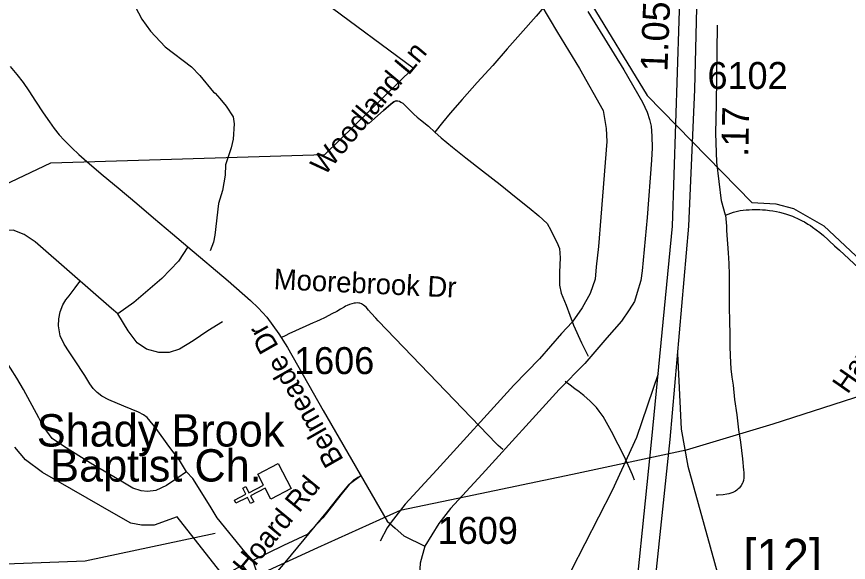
# Model space of a CAD drawing. Extents: x 1383679 to 1536984, y 460658 to 651027.
# Drawn here: x 1410306 to 1414164, y 560768 to 563300 of the extents above; entities that cross this region are included whole.
import ezdxf

# ---------------------------------------------------------------- set-up
doc = ezdxf.new("R2010")
doc.units = 0
for name, color, linetype in [('Default', 7, 'Continuous'), ('Exist Boundary Political City Limit New', 7, 'Continuous'), ('Exist Cultural Church CELL', 7, 'Continuous'), ('Exist Cultural Church Label', 7, 'Continuous'), ('Exist Hydrographic Creek Single Shore', 7, 'Continuous'), ('Exist Hydrographic Misc Water Feature', 7, 'Continuous'), ('Exist Road Non-System Type 51', 7, 'Continuous'), ('Exist Road Non-System Type 51 Label', 7, 'Continuous'), ('Exist Road Primary Interstate Shield CELL', 7, 'Continuous'), ('Exist Road Secondary Mileage Hundredths English Label', 7, 'Continuous'), ('Exist Road Secondary Type 51 Attributed', 7, 'Continuous'), ('Exist Road Secondary Type 51 Divided Attributed', 7, 'Continuous'), ('Exist Road Secondary Type 51 Label', 7, 'Continuous'), ('Exist Road Secondary Type 51 Number Label', 7, 'Continuous'), ('Exist Utilities Electrical Transmission Line', 7, 'Continuous'), ('Map Preparation Boundary City Limit Buffer Line', 7, 'Continuous')]:
    doc.layers.add(name, color=color, linetype=linetype)

msp = doc.modelspace()

# ---------------------------------------------------------------- linework, layer by layer
at = {"layer": 'Default'}
for points in [[(1413371.3, 561737.4), (1413388.3, 561385.7), (1413418.7, 561214.6), (1413569.8, 560665.8), (1413632.4, 560329.6)], [(1413280.9, 561642.1), (1413181.3, 561347.1), (1413068.2, 561101.3), (1412751.2, 560481.8), (1412729.5, 560376.2)]]:
    msp.add_lwpolyline(points, dxfattribs=at)
at = {"layer": 'Exist Boundary Political City Limit New'}
for points in [[(1412683.1, 563833.1), (1413230.5, 562933.8), (1413716.2, 562437.9), (1413827.1, 562430.8), (1413909.8, 562409.6), (1414049.6, 562329.2), (1415434.6, 561029.4), (1415930.9, 561292.2), (1415636.5, 562846.6), (1415497.9, 562844.2), (1415503.4, 563574.4)], [(1409907, 562357.1), (1410464.2, 562621), (1411734.9, 562660.1), (1412145.5, 563060.9), (1411734.9, 563363.9)], [(1410161.2, 560108.9), (1410816.1, 560451), (1410845.4, 560402.1), (1410953, 560411.9), (1411011.6, 560372.8), (1411236.4, 560636.7), (1411324.4, 560558.5), (1411363.5, 560597.6), (1411392.8, 560646.5), (1411392.8, 560705.1), (1411353.8, 560754), (1411265.8, 560705.1), (1411050.8, 560978.8), (1410943.1, 560939.8), (1410884.5, 560939.8), (1410835.6, 560949.5), (1410767.2, 560988.6), (1410425.1, 561184.1), (1410346.9, 561242.8), (1410298, 561301.4)]]:
    msp.add_lwpolyline(points, dxfattribs=at)
at = {"layer": 'Exist Cultural Church CELL'}
msp.add_lwpolyline([(1411484.5, 561061), (1411458.3, 561111.6), (1411390.6, 561076.8), (1411405.3, 561048.3), (1411391.1, 561041), (1411376.4, 561069.4), (1411323, 561041.9), (1411315.6, 561056.2), (1411369.1, 561083.7), (1411354.5, 561112.1), (1411368.7, 561119.5), (1411383.3, 561091), (1411451, 561125.9), (1411424.7, 561177.2), (1411519.4, 561225.9), (1411579.1, 561109.8)], close=True, dxfattribs=at)
at = {"layer": 'Exist Hydrographic Creek Single Shore'}
msp.add_lwpolyline([(1411225.9, 560901.8), (1410623, 560772.8), (1410172, 560755.6), (1410045.1, 560649.8), (1409786, 560622.3), (1409495, 560644.5), (1409248, 560790.6), (1409052, 561017.7), (1408662, 561127.3), (1408035, 561432.1), (1407945, 561532.4), (1407865.1, 561717.8)], dxfattribs=at)
at = {"layer": 'Exist Hydrographic Misc Water Feature'}
msp.add_lwpolyline([(1410841.9, 563373.7), (1410886, 563288.7), (1410926.7, 563231.8), (1410995.1, 563160.2), (1411117, 563067.4), (1411156.1, 563026.5), (1411218.4, 562949.1), (1411226.3, 562944.9), (1411247.7, 562920.4), (1411276.9, 562883.7), (1411309.8, 562835), (1411315, 562802.9), (1411309.4, 562731), (1411300.5, 562691.3), (1411274.8, 562611.9), (1411273.6, 562563.9), (1411260, 562492.3), (1411242.7, 562432.7), (1411225.3, 562285.2), (1411218.6, 562253.4), (1411203.7, 562213.8)], dxfattribs=at)
at = {"layer": 'Exist Road Non-System Type 51'}
for points in [[(1412662.1, 563480.9), (1412698.8, 563422.5), (1412814.9, 563226.3), (1412916.1, 563059.7), (1413026.9, 562864.4), (1413040.9, 562780.1), (1413043.4, 562720.1), (1413015.4, 562368.9), (1413004.5, 562233.3), (1412993.9, 562138.2), (1412988.6, 562081.9), (1412965.8, 562015.1), (1412929.5, 561947.9), (1412882.9, 561882.5), (1412833.1, 561829.6), (1412730.4, 561711.3), (1412612.2, 561589.9), (1412254.4, 561197.7), (1412108.2, 561037.4), (1412043.1, 560953.9), (1412024.6, 560927.7), (1411991.7, 560865.3)], [(1412867.8, 563465.6), (1412855.6, 563459.3), (1412848.9, 563455.3), (1412842, 563450.1), (1412835.6, 563443.3), (1412818.2, 563423.7), (1412799.8, 563401.2), (1412774.8, 563371), (1412751.4, 563343.7), (1412715.4, 563301.6), (1412642.6, 563219.2), (1412580.4, 563150.2), (1412514.1, 563072.6), (1412441.9, 562994.2), (1412371.9, 562914.8), (1412316.5, 562851.7), (1412281.4, 562808.1), (1412245.6, 562764.3)], [(1412068.8, 562908.4), (1412061.1, 562907.1), (1412054.7, 562904.5), (1412048.5, 562900.3), (1412040.7, 562894.1), (1412019.3, 562875.2), (1412007.9, 562864.5), (1411938.8, 562803.4)], [(1411938.9, 562803.4), (1412007.9, 562864.6), (1412019.2, 562875.2), (1412040.8, 562894.1), (1412048.5, 562900.2), (1412054.6, 562904.5), (1412061.1, 562907.1), (1412068.8, 562908.4), (1412074.4, 562908.4), (1412082.1, 562907.2), (1412088.2, 562903.3), (1412096.5, 562898.2), (1412110.9, 562884.9), (1412133.6, 562860.9), (1412148, 562847.8), (1412163.6, 562833.9), (1412178.4, 562820.2), (1412215.4, 562790.8), (1412245.6, 562764.3)], [(1412245.6, 562764.3), (1412275.4, 562738.1), (1412327, 562694.3), (1412389.5, 562644.3), (1412467, 562584.2), (1412548.8, 562520.2), (1412622.4, 562461.2), (1412682.6, 562413.1), (1412727.5, 562375.1), (1412765.8, 562340), (1412783.9, 562308.5), (1412797.2, 562279.8), (1412811.6, 562253.2), (1412824, 562223.6), (1412826.9, 562180.7), (1412823.5, 562114), (1412823.5, 562054), (1412832.1, 562016.8), (1412854.9, 561961.1), (1412889.2, 561868.2), (1412926.4, 561786.8), (1412957, 561725.1)], [(1413594.3, 562377.9), (1413631.3, 562392.6), (1413643.8, 562396.2), (1413661.2, 562399.6), (1413675.3, 562401.8), (1413689.9, 562403), (1413703.7, 562403.9), (1413717, 562404.5), (1413732.8, 562405), (1413742.1, 562404.7), (1413752.9, 562404.5), (1413765.8, 562403.9), (1413778.8, 562403), (1413797.8, 562400.8), (1413813.5, 562398.3), (1413829.8, 562395.5), (1413844.3, 562392.4), (1413860.8, 562388.6), (1413876.3, 562383.9), (1413890.5, 562379.3), (1413903.7, 562374.3), (1413914.3, 562369.9), (1413927.3, 562363.8), (1413937.5, 562359.1), (1413949.8, 562352.7), (1413959.5, 562347), (1413975.8, 562337.6), (1413987.3, 562330.3), (1413997.2, 562323.4), (1414014.4, 562311.1), (1414030.5, 562297.7), (1414047.9, 562283.5), (1414070.1, 562263.5), (1414075, 562259.1), (1414100, 562236.7), (1414122.7, 562215.6)], [(1413594.3, 562377.9), (1413598.1, 562326.8), (1413598.1, 562307.7), (1413606.1, 562203.9), (1413608.4, 562154.3), (1413610.3, 562101.5), (1413611.4, 562057), (1413610.8, 562013.7), (1413611.2, 561955.2), (1413612.7, 561883.1), (1413613.2, 561829.4), (1413613.9, 561770.5), (1413615.2, 561726.5), (1413618.7, 561665.8), (1413623.1, 561626.3), (1413628.6, 561589.6), (1413636, 561524), (1413645.7, 561452.7), (1413654.7, 561383), (1413662.8, 561324.9), (1413672.1, 561247.7), (1413677.3, 561196.1), (1413678.4, 561185.6), (1413679.2, 561171), (1413679.2, 561160), (1413676.8, 561148.1), (1413675.2, 561143.1), (1413673.4, 561138.2), (1413671.8, 561134.5), (1413666.4, 561124.6), (1413663.4, 561120.3), (1413657.2, 561112.7), (1413652.8, 561108.2), (1413646.3, 561102.6), (1413640.7, 561098.7), (1413634, 561094.8), (1413627.3, 561091.6), (1413618.4, 561088.3), (1413609.1, 561085.9), (1413599.5, 561083.7), (1413582.3, 561081.3), (1413560.2, 561079.4), (1413558.5, 561079.3), (1413550.6, 561079.1)], [(1410775, 561921), (1410745.2, 561945.4), (1410563.4, 562104.4), (1410391.6, 562254.1), (1410340.8, 562288.5), (1410289.9, 562309.1), (1410071.5, 562293.3)], [(1411099.2, 562231.5), (1411056.6, 562165.5), (1410979.7, 562084.5), (1410849.2, 561973.2), (1410775, 561921)], [(1414122.7, 562215.6), (1414210.6, 562134.4), (1414305.4, 562045.1), (1414386, 561967.5), (1414445.9, 561911.6)], [(1411093.5, 561188.4), (1411060.6, 561241.8), (1411012.4, 561307.2), (1410953.6, 561389.2), (1410910.6, 561439.6), (1410894.2, 561451.7), (1410870.9, 561464.6), (1410802.8, 561493.1), (1410732.9, 561521.6), (1410701, 561538.8), (1410679.4, 561556.1), (1410661.2, 561575.1), (1410644.9, 561596.6), (1410621.6, 561634.6), (1410574.4, 561707.9), (1410549.9, 561745.2), (1410525.9, 561780.2), (1410508.1, 561819.1), (1410500.1, 561864.7), (1410501.1, 561897.1), (1410507.6, 561929.4), (1410520.6, 561963.3), (1410533.6, 561985.8), (1410549.1, 562004.8), (1410576.8, 562041), (1410599.6, 562070.2)], [(1412561.3, 561290.9), (1412540, 561310.1), (1412531.4, 561317.7), (1411983.2, 561887.9), (1411971.2, 561900.5), (1411950.5, 561923.4), (1411937.4, 561938.3), (1411926.3, 561951), (1411915.2, 561960.8), (1411904.7, 561966.9), (1411897.3, 561969.9), (1411892.6, 561970.5), (1411887.4, 561971.1), (1411877.4, 561970.6), (1411870.8, 561970.1), (1411861, 561967.8), (1411849.6, 561964.1), (1411839.2, 561959.5), (1411831, 561955.7), (1411824.3, 561951.9), (1411808.3, 561942.6), (1411790.2, 561932.3), (1411768.4, 561920.4), (1411753.4, 561912.3), (1411733.2, 561902), (1411713.4, 561892.7), (1411696.2, 561885), (1411681.1, 561878.3), (1411647.1, 561863.4), (1411568.5, 561828), (1411554.2, 561820.6), (1411531.1, 561809.3)], [(1411093.5, 561188.4), (1411048.5, 561156.2), (1411001.4, 561124.2), (1410951, 561101.7), (1410913.5, 561096.2), (1410883.5, 561099.5), (1410844.9, 561112.3), (1410782.8, 561149.8), (1410648.9, 561228.1), (1410523.4, 561307.3), (1410470.9, 561342.8), (1410445.2, 561375.9), (1410427, 561401.2), (1410408, 561438.1), (1410336.9, 561569), (1410306.6, 561622.5), (1410248, 561714.8), (1410202.2, 561789), (1410153.9, 561869.2), (1410122.9, 561921.1), (1410103, 561954.7)], [(1411261.4, 561883.9), (1411192.7, 561842.6), (1411124, 561795.9), (1411060.8, 561756.1), (1411012.7, 561741), (1410964.6, 561741), (1410908.2, 561757.4), (1410865.6, 561786.3), (1410823.1, 561842.6), (1410775, 561921)], [(1413042.5, 561416), (1413025.7, 561444.2), (1413007.9, 561469.8), (1412995, 561485.7), (1412980.4, 561501.7), (1412966.5, 561515.4), (1412935.9, 561541.5), (1412930, 561546.3), (1412914.8, 561558.5), (1412895, 561573.3), (1412873.3, 561589.3), (1412849.6, 561606.9)], [(1413171.8, 561149.3), (1413161.8, 561173.3), (1413123.8, 561259.8), (1413096.5, 561315.1), (1413064.6, 561374.5), (1413042.5, 561416)], [(1411400.8, 560776.8), (1411364.2, 560816.9), (1411236.4, 560974), (1411203.6, 561028.7), (1411122.4, 561156.2), (1411093.5, 561188.4)], [(1411902, 561169.6), (1411848.2, 561128.6), (1411808.8, 561081.5), (1411725.8, 560973.9), (1411652.6, 560897.2), (1411543.1, 560846.1), (1411400.8, 560776.8)], [(1411424.4, 560617.2), (1411550.8, 560767.6), (1411748.7, 561007.5), (1411796.2, 561066), (1411808.7, 561081.5), (1411848.3, 561128.6), (1411864.8, 561146.4), (1411871.9, 561152.3), (1411881.6, 561159.1), (1411888.2, 561162.5), (1411893.6, 561165.2), (1411902, 561169.6)], [(1411086.1, 560228.2), (1411397.1, 560586.8), (1411415, 560617.9), (1411425.1, 560649.3), (1411429.2, 560681.8), (1411422.8, 560714.6), (1411400.8, 560776.8)]]:
    msp.add_lwpolyline(points, dxfattribs=at)
at = {"layer": 'Exist Road Secondary Type 51 Attributed'}
for points in [[(1412955.5, 563323.4), (1413121.6, 563052.7), (1413208.8, 562902.5), (1413231, 562856.7), (1413241.6, 562823), (1413248.7, 562790.8), (1413252.1, 562745.6), (1413253.3, 562690.6), (1413250.6, 562634.5), (1413230.6, 562367.9), (1413207.9, 562120.4), (1413200.4, 562075.1), (1413183.4, 562020.3), (1413172.1, 561978.7), (1413147.5, 561939), (1413111.6, 561886.1), (1413043.2, 561809.2), (1412940.5, 561691), (1412822.3, 561569.6), (1412464.5, 561177.4), (1412318.3, 561017.1), (1412264.2, 560948.1), (1412199.1, 560843.3)], [(1413594.3, 562377.9), (1413574.6, 562445.8), (1413554, 562624.1), (1413548.8, 562758.5), (1413551.4, 562894.1), (1413557.2, 563259.8)], [(1410275.4, 563068.7), (1410306.8, 563031.3), (1410335.4, 562994.1), (1410362.2, 562955.3), (1410393.5, 562907.8), (1410428.5, 562854.1), (1410457.7, 562811), (1410479.4, 562780.7), (1410503.7, 562751.6), (1410526.9, 562726.2), (1410561.5, 562691), (1410594.1, 562660.3), (1410643.4, 562617), (1410707.8, 562562.2), (1410776.1, 562505.3), (1410862.8, 562432.3), (1410940.8, 562366.9), (1411029.3, 562291.5), (1411099.2, 562231.5), (1411286.4, 562073.2), (1411389.9, 561982.6), (1411426.3, 561949.1), (1411465.7, 561905.3), (1411522.5, 561828.7), (1411561.9, 561764.6), (1411727, 561472.1), (1411915.6, 561145.9), (1412024.4, 560959.2), (1412060.9, 560925.9), (1412102.2, 560890.9), (1412199.1, 560843.3)], [(1412199.1, 560843.3), (1412176.9, 560763.8), (1412170.5, 560636.7), (1412181.6, 560515.9), (1412198.9, 560387.1)]]:
    msp.add_lwpolyline(points, dxfattribs=at)
at = {"layer": 'Exist Road Secondary Type 51 Divided Attributed'}
for points in [[(1413151.8, 560357.8), (1413251.3, 561341), (1413348.2, 562327.4), (1413387.1, 563519.8), (1413422.3, 564397.3), (1413466.3, 564746.6), (1413554.3, 565160.5), (1413683.4, 565603.2), (1413766.1, 565844.1)], [(1413233.4, 560352.4), (1413336.3, 561337.9), (1413423, 562327.4), (1413451.7, 562962.1), (1413481, 564159.6), (1413507.4, 564438.4), (1413560.2, 564784.8), (1413615.9, 565075.3), (1413760.6, 565566.4), (1413846.3, 565800.7)]]:
    msp.add_lwpolyline(points, dxfattribs=at)
at = {"layer": 'Exist Utilities Electrical Transmission Line'}
msp.add_lwpolyline([(1414374.8, 561589.4), (1413813.7, 561409.2), (1413411.5, 561288), (1412883.5, 561175.2), (1412389.6, 561071.9), (1412084.4, 561009), (1411701.5, 560835.6), (1411072.4, 560546.5), (1410552, 560299.3), (1410112.3, 560084.8), (1409802, 559948.2), (1409286.8, 559771.1), (1408693.2, 559557.3), (1407978.9, 559309.6)], dxfattribs=at)
at = {"layer": 'Map Preparation Boundary City Limit Buffer Line'}
for points in [[(1412683.1, 563833.1), (1413230.5, 562933.8), (1413716.2, 562437.9), (1413827.1, 562430.8), (1413909.8, 562409.6), (1414049.6, 562329.2), (1415434.6, 561029.4), (1415930.9, 561292.2), (1415636.5, 562846.6), (1415497.9, 562844.2), (1415503.4, 563574.4)], [(1409907, 562357.1), (1410464.2, 562621), (1411734.9, 562660.1), (1412145.5, 563060.9), (1411734.9, 563363.9)], [(1410161.2, 560108.9), (1410816.1, 560451), (1410845.4, 560402.1), (1410953, 560411.9), (1411011.6, 560372.8), (1411236.4, 560636.7), (1411324.4, 560558.5), (1411363.5, 560597.6), (1411392.8, 560646.5), (1411392.8, 560705.1), (1411353.8, 560754), (1411265.8, 560705.1), (1411050.8, 560978.8), (1410943.1, 560939.8), (1410884.5, 560939.8), (1410835.6, 560949.5), (1410767.2, 560988.6), (1410425.1, 561184.1), (1410346.9, 561242.8), (1410298, 561301.4)]]:
    msp.add_lwpolyline(points, dxfattribs=at)

# ---------------------------------------------------------------- texts
at = {"layer": 'Exist Cultural Church Label'}
for s, p in [('Shady Brook', (1410399.2, 561305.1)), ('Baptist Ch.', (1410461.5, 561142.6))]:
    msp.add_text(s, height=150, dxfattribs=at).set_placement(p)
at = {"layer": 'Exist Road Non-System Type 51 Label'}
for s, rotation, p in [('Woodland Ln', 50.0976, (1411733.8, 562558.3)), ('Moorebrook Dr', 357.2926, (1411497.1, 562035.7)), ('Hawley St', 55.0985, (1414160.4, 561544.7)), ('Amos Hoard Rd', 50.5509, (1411144.8, 560421.6))]:
    msp.add_text(s, height=95, rotation=rotation, dxfattribs=at).set_placement(p)
at = {"layer": 'Exist Road Primary Interstate Shield CELL'}
msp.add_text('[12]', height=164.04, dxfattribs=at).set_placement((1413676.1, 560712.7))
at = {"layer": 'Exist Road Secondary Mileage Hundredths English Label'}
for s, rotation, p in [('1.05', 87.7029, (1413324, 563043)), ('.17', 88.9095, (1413699.5, 562648.9))]:
    msp.add_text(s, height=125, rotation=rotation, dxfattribs=at).set_placement(p)
at = {"layer": 'Exist Road Secondary Type 51 Label'}
msp.add_text('Belmeade Dr', height=95, rotation=119.7585, dxfattribs=at).set_placement((1411824.7, 561243))
at = {"layer": 'Exist Road Secondary Type 51 Number Label'}
for s, p in [('6102', (1413510.1, 562964.2)), ('1606', (1411592.7, 561641.3)), ('1609', (1412258.9, 560853.5))]:
    msp.add_text(s, height=125, dxfattribs=at).set_placement(p)

doc.saveas('drawing.dxf')
